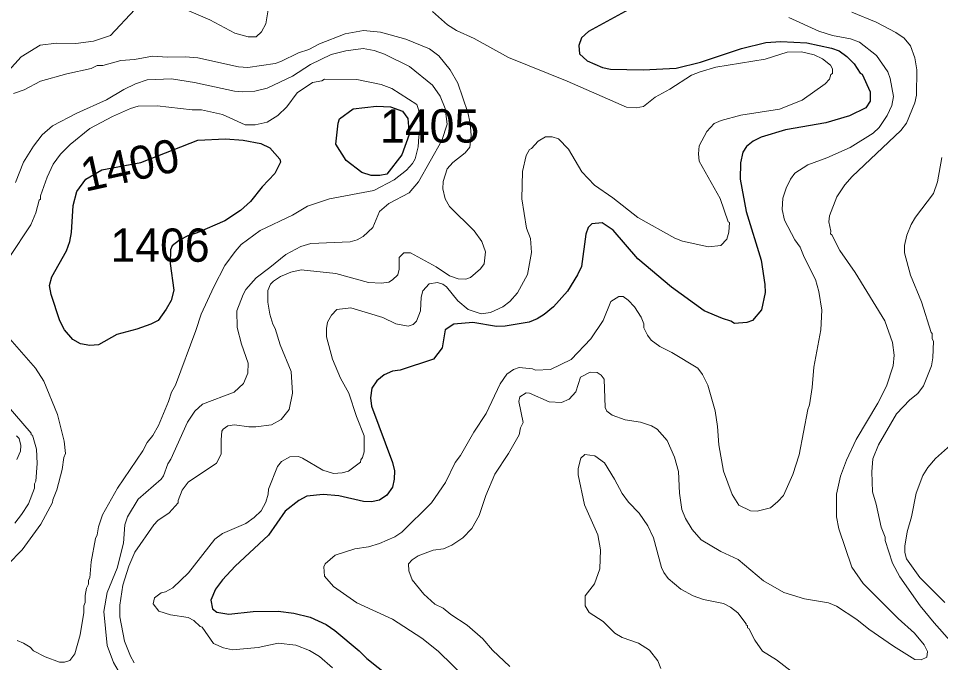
# Model space of a CAD drawing. Extents: x 598.3 to 623.2, y 6902.2 to 6930.1.
# Drawn here: x 599.541 to 601.756, y 6906.035 to 6907.581 of the extents above; entities that cross this region are included whole.
import ezdxf
from ezdxf.enums import TextEntityAlignment as Align

# ---------------------------------------------------------------- set-up
doc = ezdxf.new("R2010")
doc.units = 0
doc.header["$LTSCALE"] = 0.032
doc.layers.add('1', color=7, linetype='Continuous', lineweight=25)
doc.layers.add('2', color=7, linetype='Continuous', lineweight=13)
doc.layers.add('21', color=7, linetype='Continuous')
doc.layers.add('61', color=7, linetype='Continuous')

msp = doc.modelspace()

# ---------------------------------------------------------------- linework, layer by layer
at = {"layer": '1'}
for points in [[(601.007, 6907.6026), (600.9098, 6907.5499), (600.8933, 6907.5349), (600.8866, 6907.5161), (600.8883, 6907.4965), (600.9067, 6907.4792), (600.9437, 6907.4636), (600.9632, 6907.4595), (601.0412, 6907.4578), (601.1208, 6907.4619), (601.1791, 6907.4765), (601.2778, 6907.5089), (601.3358, 6907.5234), (601.3721, 6907.5259), (601.4343, 6907.5226), (601.4936, 6907.5102), (601.5123, 6907.5031), (601.5309, 6907.4902), (601.5481, 6907.4722), (601.5624, 6907.45), (601.5673, 6907.4472), (601.5867, 6907.4049), (601.5867, 6907.3828), (601.5759, 6907.367), (601.5369, 6907.3473), (601.4802, 6907.3308), (601.3831, 6907.3138), (601.3245, 6907.2959), (601.3054, 6907.2864), (601.2894, 6907.2737), (601.2804, 6907.2605), (601.2752, 6907.2347), (601.2744, 6907.1952), (601.289, 6907.1175), (601.3247, 6907.0006), (601.3335, 6906.9423), (601.3342, 6906.9233), (601.3253, 6906.8816), (601.3042, 6906.8556), (601.2905, 6906.8508), (601.2606, 6906.8484), (601.2516, 6906.8547), (601.2316, 6906.8607), (601.1879, 6906.8794), (601.1096, 6906.9363), (601.0287, 6907.0041), (600.9689, 6907.0727), (600.9429, 6907.0903), (600.918, 6907.0877), (600.9093, 6907.079), (600.9036, 6907.0631), (600.8931, 6906.9854), (600.884, 6906.9654), (600.8596, 6906.9266), (600.8256, 6906.8885), (600.8034, 6906.8705), (600.7868, 6906.8603), (600.7673, 6906.8523), (600.71, 6906.8427), (600.6892, 6906.8419), (600.6319, 6906.8515), (600.5862, 6906.8475), (600.5654, 6906.8335), (600.5587, 6906.7903), (600.5381, 6906.7632), (600.458, 6906.7365), (600.4389, 6906.7341), (600.4195, 6906.7252), (600.4016, 6906.7112), (600.3895, 6906.6933), (600.3864, 6906.6702), (600.3887, 6906.6502), (600.4393, 6906.5153), (600.4437, 6906.4948), (600.4429, 6906.4749), (600.4389, 6906.4558), (600.4258, 6906.4361), (600.4079, 6906.4244), (600.389, 6906.4201), (600.3693, 6906.4216), (600.3107, 6906.4347), (600.2725, 6906.4378), (600.2334, 6906.4338), (600.2142, 6906.4235), (600.1814, 6906.398), (600.1413, 6906.3401), (600.0612, 6906.2657), (600.0309, 6906.233), (600.0144, 6906.2106), (600.0027, 6906.1847), (600.0066, 6906.1637)], [(600.0066, 6906.1637), (600.0173, 6906.1554), (600.0462, 6906.1506), (600.1045, 6906.157), (600.1644, 6906.1578), (600.2022, 6906.153), (600.2411, 6906.1433), (600.2801, 6906.1256), (600.301, 6906.1115), (600.359, 6906.0629), (600.3779, 6906.0441), (600.4594, 6905.9796)]]:
    msp.add_lwpolyline(points, dxfattribs=at)
for points in [[(600.3657, 6907.211), (600.3281, 6907.2402), (600.3032, 6907.2794), (600.3086, 6907.3296), (600.3119, 6907.3404), (600.3451, 6907.3639), (600.4007, 6907.3705), (600.4344, 6907.3689), (600.4632, 6907.359), (600.476, 6907.3412), (600.4795, 6907.3029), (600.4615, 6907.2536), (600.426, 6907.2076), (600.4085, 6907.2045), (600.3879, 6907.2045)], [(599.7411, 6907.2175), (599.8343, 6907.2354), (599.9715, 6907.2886), (600.0381, 6907.2919), (600.0803, 6907.2887), (600.1229, 6907.2806), (600.1443, 6907.2708), (600.1682, 6907.243), (600.17, 6907.2358), (600.1564, 6907.2087), (600.1265, 6907.1767), (600.0979, 6907.1419), (600.0742, 6907.1201), (600.0365, 6907.0956), (599.9701, 6907.0663), (599.9477, 6907.0592), (599.9276, 6907.0492), (599.9096, 6907.0353), (599.9062, 6907.0257), (599.9055, 6906.9925), (599.9143, 6906.9284), (599.9072, 6906.9043), (599.8959, 6906.8834), (599.876, 6906.8562), (599.8588, 6906.8468), (599.8253, 6906.8351), (599.7768, 6906.8223), (599.7333, 6906.7974), (599.7119, 6906.7957), (599.6896, 6906.7997), (599.671, 6906.8101), (599.6512, 6906.8332), (599.6403, 6906.8549), (599.619, 6906.9184), (599.6157, 6906.9397), (599.6207, 6906.9611), (599.6565, 6907.0232), (599.6643, 6907.0453), (599.6683, 6907.0673), (599.6722, 6907.1317), (599.681, 6907.1658), (599.7024, 6907.1955)]]:
    msp.add_lwpolyline(points, close=True, dxfattribs=at)
at = {"layer": '2'}
for points in [[(599.5165, 6907.4558), (599.5474, 6907.4892), (599.5925, 6907.517), (599.6321, 6907.5217), (599.6783, 6907.521), (599.7208, 6907.5265), (599.7617, 6907.5406), (599.8203, 6907.6025)], [(599.9441, 6907.6017), (600.0005, 6907.5783), (600.0601, 6907.546), (600.0924, 6907.5373), (600.1116, 6907.5372), (600.1244, 6907.5489), (600.1347, 6907.5685), (600.1402, 6907.6016)], [(600.535, 6907.598), (600.5715, 6907.5663), (600.593, 6907.5524), (600.6351, 6907.533), (600.7177, 6907.4877), (600.8588, 6907.4309), (601.001, 6907.3679), (601.0244, 6907.3664), (601.0423, 6907.3701), (601.0703, 6907.3922), (601.1053, 6907.4114), (601.1575, 6907.4447), (601.1782, 6907.4533), (601.216, 6907.4643), (601.3345, 6907.4838), (601.3876, 6907.4999), (601.4219, 6907.5007), (601.4519, 6907.4936), (601.4721, 6907.4844), (601.4912, 6907.4691), (601.4961, 6907.46), (601.4961, 6907.4492), (601.4922, 6907.4465), (601.4888, 6907.4354), (601.4785, 6907.424), (601.4231, 6907.3848)], [(601.5422, 6907.5966), (601.6008, 6907.5722), (601.6486, 6907.5475), (601.6682, 6907.5335), (601.6834, 6907.5156), (601.6937, 6907.4868), (601.6984, 6907.4578), (601.6977, 6907.3969), (601.6936, 6907.3785), (601.6741, 6907.3297), (601.6606, 6907.3123), (601.5431, 6907.2021), (601.5259, 6907.1819), (601.5064, 6907.1528), (601.489, 6907.1075), (601.4872, 6907.0925), (601.4919, 6907.0708), (601.4914, 6907.0638), (601.4943, 6907.0618), (601.5137, 6907.0244), (601.5505, 6906.9711), (601.6222, 6906.855), (601.6404, 6906.8032), (601.6443, 6906.7724), (601.6418, 6906.7471), (601.6255, 6906.6984), (601.6052, 6906.6578), (601.5531, 6906.5699), (601.53, 6906.5202), (601.5156, 6906.4819), (601.5058, 6906.4391), (601.5059, 6906.3842), (601.5115, 6906.3553), (601.5427, 6906.2637)], [(601.3915, 6907.5839), (601.4632, 6907.5511), (601.4961, 6907.5403), (601.5393, 6907.5324), (601.5612, 6907.5244), (601.6019, 6907.492), (601.6287, 6907.4533), (601.6344, 6907.4374), (601.6427, 6907.394), (601.6386, 6907.3723), (601.6275, 6907.3482), (601.6082, 6907.3191), (601.5942, 6907.3058), (601.5385, 6907.271), (601.4826, 6907.2463), (601.4371, 6907.2299), (601.4056, 6907.2094), (601.3956, 6907.1953), (601.385, 6907.1739), (601.3767, 6907.15), (601.3755, 6907.1222), (601.3811, 6907.0971), (601.4056, 6907.0496), (601.4184, 6907.0321), (601.4279, 6907.0082), (601.4555, 6906.9546), (601.4637, 6906.9252), (601.4703, 6906.8811), (601.4678, 6906.8332), (601.4516, 6906.7436), (601.4475, 6906.6953), (601.441, 6906.6535), (601.4368, 6906.6426), (601.4159, 6906.5335), (601.4006, 6906.4864), (601.3786, 6906.436), (601.3652, 6906.421), (601.3474, 6906.4064), (601.3154, 6906.3983), (601.2995, 6906.3989), (601.2712, 6906.4121), (601.2548, 6906.4382), (601.2346, 6906.4945), (601.2232, 6906.557), (601.22, 6906.6014), (601.2143, 6906.6392), (601.197, 6906.7009), (601.1835, 6906.7263), (601.1725, 6906.7412), (601.1106, 6906.7788), (601.0813, 6906.7937), (601.0605, 6906.8088), (601.0514, 6906.8208), (601.0429, 6906.8381), (601.0427, 6906.8481), (601.0362, 6906.8639), (601.0206, 6906.8884), (601.0053, 6906.9051), (600.9929, 6906.9132), (600.9827, 6906.9138), (600.9635, 6906.9017), (600.9449, 6906.8559), (600.9155, 6906.8116), (600.8685, 6906.7623), (600.8185, 6906.7379), (600.7831, 6906.7366), (600.7754, 6906.7398), (600.7433, 6906.743), (600.7295, 6906.7381), (600.714, 6906.7274), (600.6981, 6906.7037), (600.6642, 6906.6329), (600.6343, 6906.5876), (600.6023, 6906.5316), (600.59, 6906.515), (600.5667, 6906.4668), (600.533, 6906.4178), (600.4618, 6906.3474), (600.445, 6906.3368), (600.4076, 6906.3205), (600.3814, 6906.3122), (600.349, 6906.3073), (600.3013, 6906.2921), (600.2772, 6906.2719), (600.274, 6906.2645), (600.2758, 6906.242), (600.2972, 6906.2171), (600.3534, 6906.1779), (600.4392, 6906.139), (600.5098, 6906.0934), (600.5491, 6906.0621), (600.6195, 6905.9931)], [(599.819, 6906.0337), (599.8095, 6906.05), (599.7953, 6906.0861), (599.7841, 6906.1446), (599.7841, 6906.1726), (599.7911, 6906.22), (599.8058, 6906.266), (599.8202, 6906.2997), (599.8663, 6906.3654), (599.8759, 6906.3756), (599.9026, 6906.3938), (599.924, 6906.4179), (599.9241, 6906.4238), (599.9336, 6906.4487), (599.9484, 6906.4678), (600.0163, 6906.5134), (600.0277, 6906.5351), (600.0273, 6906.5696), (600.0295, 6906.5902), (600.0327, 6906.5951), (600.0439, 6906.603), (600.0596, 6906.6054), (600.0939, 6906.6006), (600.1109, 6906.6006), (600.1489, 6906.6055), (600.1716, 6906.6182), (600.1909, 6906.6421), (600.1993, 6906.6818), (600.1961, 6906.7336), (600.169, 6906.7976), (600.1576, 6906.8368), (600.1518, 6906.847), (600.1443, 6906.8715), (600.1398, 6906.8996), (600.1395, 6906.9281), (600.1465, 6906.9428), (600.1536, 6906.9506), (600.1702, 6906.9615), (600.1948, 6906.9722), (600.2199, 6906.9778), (600.3035, 6906.9687), (600.3818, 6906.9471), (600.4126, 6906.9454), (600.4306, 6906.9478), (600.4396, 6906.9533), (600.4518, 6906.9659), (600.4551, 6906.9789), (600.4552, 6907.0074), (600.4667, 6907.0182), (600.4826, 6907.0182), (600.5444, 6906.9849), (600.576, 6906.9635), (600.597, 6906.9558), (600.6151, 6906.9552), (600.6267, 6906.9593), (600.651, 6906.9803), (600.6591, 6906.9919), (600.6623, 6907.0207), (600.6541, 6907.0453), (600.6352, 6907.0714), (600.5761, 6907.1296), (600.5656, 6907.1478), (600.5604, 6907.1724), (600.5612, 6907.1894), (600.5705, 6907.2198), (600.5842, 6907.2356), (600.6137, 6907.2586), (600.6252, 6907.2722), (600.6284, 6907.3002), (600.6259, 6907.3299), (600.6203, 6907.3556), (600.5958, 6907.4257), (600.5781, 6907.4578), (600.5503, 6907.4914), (600.5283, 6907.5079), (600.4711, 6907.5315), (600.4104, 6907.5483), (600.3694, 6907.5525), (600.3259, 6907.5445), (600.2639, 6907.52), (600.2385, 6907.5065), (600.2134, 6907.4989), (600.171, 6907.4777), (600.1575, 6907.4733), (600.0921, 6907.4635), (600.0693, 6907.4652), (599.9713, 6907.4863), (599.9409, 6907.4894), (599.8989, 6907.4886), (599.8624, 6907.491), (599.8194, 6907.483), (599.7863, 6907.4804), (599.7433, 6907.4684), (599.7296, 6907.4684), (599.715, 6907.461), (599.6568, 6907.4481), (599.5937, 6907.4304), (599.5542, 6907.4096)], [(599.534, 6907.1874), (599.5532, 6907.2358), (599.5767, 6907.2747), (599.5979, 6907.3017), (599.6228, 6907.3233), (599.6812, 6907.3542), (599.752, 6907.3859), (599.7935, 6907.4107), (599.8215, 6907.4242), (599.8502, 6907.4336), (599.9082, 6907.4359), (599.9635, 6907.4277), (600.0596, 6907.4069), (600.0786, 6907.4053), (600.1089, 6907.4069), (600.1379, 6907.4142), (600.1988, 6907.443), (600.2423, 6907.4704), (600.2916, 6907.495), (600.3275, 6907.5032), (600.3691, 6907.5088), (600.395, 6907.504), (600.4202, 6907.4954), (600.4797, 6907.4658), (600.5354, 6907.4212), (600.5538, 6907.3947), (600.5661, 6907.3653), (600.5707, 6907.3273), (600.5581, 6907.2881), (600.5014, 6907.1893), (600.4791, 6907.1627), (600.4306, 6907.1371), (600.408, 6907.1176), (600.3916, 6907.0795), (600.3685, 6907.0574), (600.354, 6907.0494), (600.3375, 6907.045), (600.2428, 6907.0409), (600.2187, 6907.0336), (600.1832, 6907.0142), (600.1447, 6906.9828), (600.1121, 6906.9584), (600.0872, 6906.9305), (600.0802, 6906.9185), (600.0649, 6906.8795), (600.0658, 6906.8392), (600.0767, 6906.799), (600.0924, 6906.7536)], [(599.5182, 6907.0072), (599.5702, 6907.086), (599.5824, 6907.1146), (599.5907, 6907.1445), (599.5937, 6907.147), (599.594, 6907.1555), (599.6099, 6907.2002), (599.6244, 6907.231), (599.6417, 6907.2556), (599.665, 6907.2789), (599.7122, 6907.3171), (599.767, 6907.3461), (599.8101, 6907.3651), (599.8286, 6907.3703), (599.8742, 6907.3712), (599.9584, 6907.3619), (599.9807, 6907.3615), (600.0307, 6907.3502), (600.0855, 6907.326), (600.1094, 6907.3257), (600.138, 6907.3324), (600.1634, 6907.3482), (600.1852, 6907.3691), (600.2099, 6907.4028), (600.2473, 6907.4274), (600.2693, 6907.4318), (600.2757, 6907.4358), (600.3534, 6907.4343), (600.4117, 6907.423), (600.4376, 6907.4132), (600.4973, 6907.375), (600.505, 6907.352), (600.5053, 6907.3148), (600.5021, 6907.2978), (600.5012, 6907.2732), (600.4933, 6907.244), (600.4873, 6907.2326), (600.4729, 6907.2166), (600.4436, 6907.1936), (600.3947, 6907.1682), (600.2882, 6907.1478), (600.235, 6907.1307), (600.1988, 6907.1087), (600.1214, 6907.0724), (600.0759, 6907.0382), (600.061, 6907.022), (600.0364, 6906.9876), (600.0099, 6906.9368), (599.9798, 6906.8715), (599.967, 6906.8316), (599.9181, 6906.701), (599.9087, 6906.6837), (599.9014, 6906.6613), (599.8769, 6906.6041), (599.8632, 6906.5801), (599.8501, 6906.5628), (599.8398, 6906.5429), (599.7783, 6906.4532), (599.7426, 6906.3891), (599.7331, 6906.3604), (599.7299, 6906.341), (599.7257, 6906.3324), (599.7153, 6906.2762), (599.712, 6906.2382), (599.7088, 6906.2323), (599.7087, 6906.2228), (599.704, 6906.2131), (599.7007, 6906.1956)], [(599.5542, 6907.4096), (599.5286, 6907.4009)], [(601.4231, 6907.3848), (601.3689, 6907.3637), (601.2758, 6907.3491), (601.2289, 6907.3364), (601.2115, 6907.3288), (601.1945, 6907.3095), (601.1756, 6907.2751), (601.1739, 6907.256), (601.176, 6907.2387), (601.2264, 6907.1489), (601.2458, 6907.0932), (601.2484, 6907.0909), (601.2468, 6907.0682), (601.242, 6907.0512), (601.2277, 6907.0364), (601.198, 6907.0329), (601.1358, 6907.0462), (601.1176, 6907.0537), (601.0285, 6907.1031), (600.9681, 6907.1504), (600.9243, 6907.1806), (600.8938, 6907.2133), (600.8617, 6907.2674), (600.8381, 6907.2925), (600.8224, 6907.2968), (600.8069, 6907.2969), (600.7893, 6907.2869), (600.7728, 6907.2687), (600.7681, 6907.2664), (600.76, 6907.2518), (600.7514, 6907.2139), (600.7498, 6907.1484), (600.7611, 6907.0777), (600.7708, 6907.0527), (600.7732, 6907.0196), (600.7631, 6906.9666), (600.7396, 6906.9222), (600.7214, 6906.9018), (600.7042, 6906.8886), (600.6749, 6906.8748), (600.6524, 6906.8718), (600.6206, 6906.8821), (600.5961, 6906.9031), (600.5686, 6906.9371), (600.5604, 6906.943), (600.5476, 6906.947), (600.5269, 6906.9436), (600.5117, 6906.9274), (600.5077, 6906.9119), (600.5061, 6906.8794), (600.497, 6906.8546), (600.4891, 6906.8467), (600.4769, 6906.842), (600.4471, 6906.8479), (600.4161, 6906.8629), (600.3392, 6906.8866), (600.3055, 6906.8825), (600.2926, 6906.8687), (600.2827, 6906.8521), (600.2803, 6906.8371), (600.281, 6906.817), (600.2951, 6906.7627), (600.3145, 6906.7174), (600.3344, 6906.6814), (600.3528, 6906.625), (600.3709, 6906.5787), (600.3709, 6906.5402), (600.3669, 6906.5266), (600.3629, 6906.521), (600.3627, 6906.5156), (600.3332, 6906.4944), (600.3181, 6906.4905), (600.2974, 6906.4888), (600.2722, 6906.4969), (600.2233, 6906.5257), (600.2133, 6906.5292), (600.1925, 6906.5283), (600.1723, 6906.5176), (600.1632, 6906.505), (600.1411, 6906.4511), (600.1409, 6906.4389), (600.1349, 6906.4194), (600.1237, 6906.3985), (600.1073, 6906.383), (600.087, 6906.3688), (600.0309, 6906.3448), (600.0125, 6906.3311), (599.9491, 6906.2501), (599.9116, 6906.214), (599.8936, 6906.2041), (599.8834, 6906.202), (599.8678, 6906.1896), (599.8645, 6906.1752), (599.8776, 6906.1578), (599.9057, 6906.1489), (599.9484, 6906.1424), (599.9619, 6906.1353), (599.9774, 6906.1215), (599.9823, 6906.1197), (600.0093, 6906.08)], [(601.6853, 6907.0866), (601.6954, 6907.1037), (601.7384, 6907.1605), (601.7486, 6907.1891), (601.7584, 6907.2476)], [(601.8217, 6906.0378), (601.74, 6906.1301), (601.7067, 6906.1711), (601.6581, 6906.2404), (601.6401, 6906.273), (601.6225, 6906.3273), (601.6223, 6906.3359), (601.6127, 6906.3599), (601.6013, 6906.4152), (601.5925, 6906.4441), (601.5908, 6906.4925), (601.5933, 6906.5237), (601.6068, 6906.5572), (601.6499, 6906.6321), (601.6819, 6906.6657), (601.7013, 6906.6803), (601.7148, 6906.6988), (601.7342, 6906.7474), (601.7373, 6906.7663), (601.739, 6906.8063), (601.7358, 6906.8122), (601.7357, 6906.8246), (601.733, 6906.8271), (601.7099, 6906.9007), (601.6835, 6906.9647), (601.6694, 6907.0186), (601.6694, 6907.0359), (601.675, 6907.0606), (601.6853, 6907.0866)], [(599.4803, 6906.2345), (599.5496, 6906.3056), (599.5942, 6906.3669), (599.6229, 6906.4187), (599.623, 6906.4249), (599.6327, 6906.4495), (599.6456, 6906.4978), (599.6497, 6906.5271), (599.6536, 6906.5364), (599.6504, 6906.5658), (599.6343, 6906.6303), (599.6018, 6906.7101), (599.582, 6906.7418), (599.5089, 6906.8248)], [(600.0924, 6906.7536), (600.0916, 6906.7294), (600.081, 6906.7049), (600.0588, 6906.6842), (599.983, 6906.6547), (599.9648, 6906.638), (599.9465, 6906.6114), (599.9065, 6906.5226), (599.8996, 6906.5118), (599.8891, 6906.483), (599.8836, 6906.4752), (599.828, 6906.4269), (599.8028, 6906.3847), (599.7963, 6906.3656), (599.7929, 6906.3211), (599.7779, 6906.2608), (599.7536, 6906.2025), (599.746, 6906.1575), (599.7537, 6906.0754), (599.7693, 6906.035), (599.7802, 6906.0151)], [(601.5427, 6906.2637), (601.5697, 6906.2242), (601.6538, 6906.1402), (601.6932, 6906.1048), (601.7163, 6906.0768), (601.7242, 6906.0609), (601.7224, 6906.0477), (601.7092, 6906.0408), (601.6938, 6906.0421), (601.6423, 6906.0741), (601.5833, 6906.115), (601.5543, 6906.1382), (601.5061, 6906.1698), (601.4862, 6906.1781), (601.4291, 6906.1875), (601.379, 6906.2026), (601.3302, 6906.231), (601.2692, 6906.2818), (601.2281, 6906.3015), (601.1805, 6906.3294), (601.159, 6906.3542), (601.1433, 6906.3802), (601.1345, 6906.4017), (601.1287, 6906.4409), (601.126, 6906.4935), (601.1168, 6906.5276), (601.0992, 6906.5678), (601.0751, 6906.595), (601.0612, 6906.6027), (601.0353, 6906.6118), (600.9981, 6906.6174), (600.967, 6906.6288), (600.9543, 6906.6383), (600.9503, 6906.647), (600.948, 6906.7154), (600.9406, 6906.7246), (600.9307, 6906.7314), (600.914, 6906.7315), (600.8907, 6906.7201), (600.8796, 6906.6849), (600.8635, 6906.6671), (600.845, 6906.6589), (600.8156, 6906.6606), (600.768, 6906.6817), (600.7603, 6906.682), (600.745, 6906.6725), (600.7425, 6906.6611), (600.7531, 6906.6113), (600.7466, 6906.5984), (600.7431, 6906.5817), (600.718, 6906.5364), (600.6852, 6906.4867), (600.6638, 6906.436), (600.6476, 6906.3875), (600.6298, 6906.3568), (600.6083, 6906.3344), (600.582, 6906.3163), (600.5614, 6906.3077), (600.5368, 6906.3042), (600.5007, 6906.2906), (600.4864, 6906.2812), (600.4778, 6906.2716), (600.4787, 6906.2547), (600.4866, 6906.2332), (600.5148, 6906.1984), (600.5412, 6906.1744), (600.5606, 6906.1649), (600.5795, 6906.1499), (600.6188, 6906.1244), (600.6562, 6906.0919), (600.6795, 6906.0645), (600.7212, 6906.0254)], [(599.5317, 6906.3692), (599.5481, 6906.3897), (599.5645, 6906.4158), (599.5789, 6906.4531), (599.5793, 6906.4638), (599.5824, 6906.4701), (599.5858, 6906.5123), (599.584, 6906.5466), (599.5742, 6906.5802), (599.5714, 6906.5811), (599.5709, 6906.5854), (599.4655, 6906.7071)], [(599.5361, 6906.5787), (599.5422, 6906.5725), (599.5461, 6906.5558), (599.5453, 6906.5418), (599.537, 6906.5222)], [(601.7799, 6906.5563), (601.7434, 6906.5249), (601.7248, 6906.5031), (601.7133, 6906.4838), (601.697, 6906.4416), (601.6863, 6906.3842), (601.6758, 6906.3486), (601.67, 6906.3139), (601.6701, 6906.2986), (601.6738, 6906.2838), (601.7059, 6906.2385), (601.7662, 6906.179)], [(600.9391, 6906.3054), (600.9326, 6906.341), (600.9004, 6906.4131), (600.8849, 6906.4851), (600.8849, 6906.5008), (600.8914, 6906.525), (600.9012, 6906.5342), (600.9249, 6906.5308), (600.9482, 6906.5138), (600.9722, 6906.4753), (600.9907, 6906.4403), (601.0059, 6906.4196), (601.0316, 6906.3931), (601.0527, 6906.3632), (601.0664, 6906.3337), (601.0857, 6906.263), (601.091, 6906.2506), (601.1015, 6906.236), (601.1321, 6906.2108), (601.1615, 6906.1947), (601.1862, 6906.1859), (601.2347, 6906.1761), (601.2514, 6906.1677), (601.2686, 6906.1537), (601.2887, 6906.1278), (601.2891, 6906.1246), (601.2921, 6906.1236), (601.2922, 6906.1176), (601.2952, 6906.1164), (601.3099, 6906.0882), (601.3277, 6906.0615), (601.3619, 6906.0411), (601.3972, 6906.0138)], [(601.084, 6906.0203), (601.0765, 6906.0384), (601.0563, 6906.0641), (601.0301, 6906.0807), (600.991, 6906.0946), (600.9729, 6906.1048), (600.9454, 6906.1329), (600.9118, 6906.1544), (600.902, 6906.171), (600.902, 6906.1948), (600.9245, 6906.2239), (600.9375, 6906.2599), (600.9391, 6906.3054)], [(599.7007, 6906.1956), (599.7006, 6906.1791), (599.6975, 6906.1711), (599.6974, 6906.1545), (599.6893, 6906.1011), (599.6762, 6906.0556), (599.6639, 6906.0392), (599.6517, 6906.0351), (599.6394, 6906.0355), (599.6052, 6906.0484)], [(599.6052, 6906.0484), (599.5766, 6906.0627), (599.5687, 6906.0712), (599.5527, 6906.0815), (599.5374, 6906.0873)], [(600.0093, 6906.08), (600.0336, 6906.0697), (600.0551, 6906.0649), (600.1167, 6906.0703), (600.1648, 6906.0808), (600.2074, 6906.076), (600.24, 6906.0633), (600.2642, 6906.0494), (600.2949, 6906.0221)]]:
    msp.add_lwpolyline(points, dxfattribs=at)

# ---------------------------------------------------------------- texts
at = {"layer": '21'}
for s, p in [('1405', (600.4094, 6907.2832)), ('1406', (599.7619, 6906.9969))]:
    msp.add_text(s, height=0.08, dxfattribs=at).set_placement(p)
at = {"layer": '61'}
msp.add_text('1400', height=0.08, rotation=12.529, dxfattribs=at).set_placement((599.8168, 6907.1906), align=Align.CENTER)

doc.saveas('drawing.dxf')
